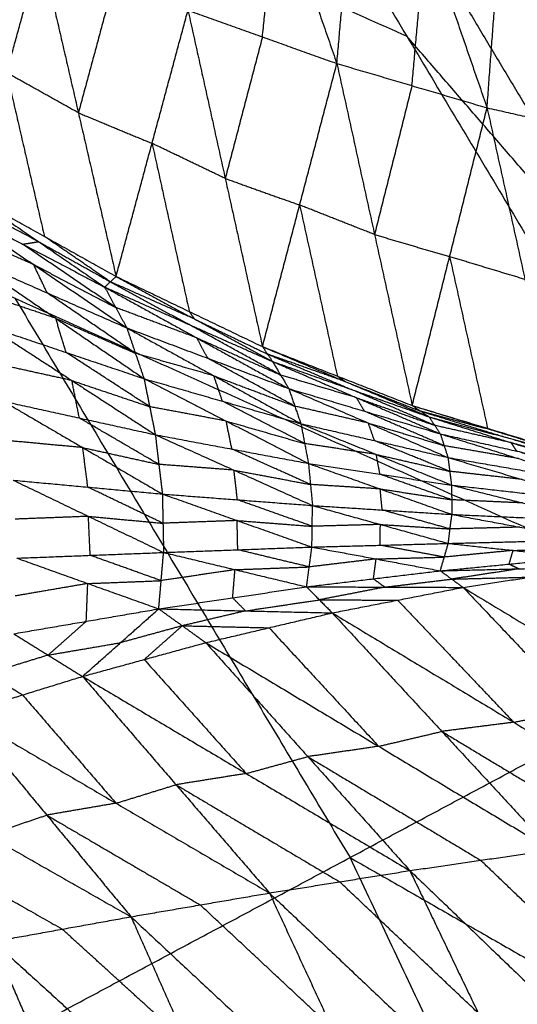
# Model space of a CAD drawing. Header units: millimetres. Extents: x -106 to 110, y -96 to 120.
# Tile 967 of 1020: x 84.72 to 88.22, y 56.48 to 63.39. Entities that reach past the tile are written whole.
import ezdxf

# ---------------------------------------------------------------- set-up
doc = ezdxf.new("R2010")
doc.units = ezdxf.units.MM
doc.header["$MEASUREMENT"] = 0
doc.layers.add('Default', color=7, linetype='Continuous', true_color=0x000000)

msp = doc.modelspace()

# ---------------------------------------------------------------- linework, layer by layer
at = {"layer": 'Default'}
for points in [[(84.9206, 67.482, 12.0172), (87.4418, 63.2756, 12.0172), (89.963, 59.0692, 12.0172)], [(82.1678, 65.6426, 10.5669), (84.8048, 64.4591, 11.292), (87.4418, 63.2756, 12.0172)], [(86.1118, 65.5045, 6.9654), (86.5312, 64.2942, 7.2753), (86.9505, 63.0839, 7.5852)], [(86.6791, 65.4503, 12.2207), (87.9397, 63.3471, 12.2207), (89.2003, 61.2439, 12.2207)], [(86.9505, 63.0839, 7.5852), (87.0481, 64.1723, 7.3939), (87.1456, 65.2606, 7.2027)], [(87.1456, 65.2606, 7.2027), (87.5756, 64.0167, 7.5475), (88.0056, 62.7728, 7.8923)], [(88.0056, 62.7728, 7.8923), (88.091, 63.9169, 7.6883), (88.1763, 65.0609, 7.4842)], [(88.1763, 65.0609, 7.4842), (88.6166, 63.7973, 7.8638), (89.0569, 62.5338, 8.2435)], [(86.4277, 63.2707, 7.4543), (86.4794, 63.7825, 7.3648), (86.5312, 64.2942, 7.2753)], [(87.4781, 62.9284, 7.7387), (87.5268, 63.4726, 7.6431), (87.5756, 64.0167, 7.5475)], [(84.3923, 62.1514, 7.7923), (84.6312, 63.0189, 7.4475), (84.8702, 63.8863, 7.1028)], [(84.8702, 63.8863, 7.1028), (85.135, 62.7375, 7.5817), (85.3998, 61.5887, 8.0606)], [(79.415, 63.8032, 9.1165), (84.689, 61.4362, 10.5669), (89.963, 59.0692, 12.0172)], [(85.3875, 63.6719, 7.2131), (85.2613, 63.2047, 7.3974), (85.135, 62.7375, 7.5817)], [(85.3998, 61.5887, 8.0606), (85.6523, 62.5231, 7.692), (85.9049, 63.4574, 7.3235)], [(85.9049, 63.4574, 7.3235), (86.1664, 62.2766, 7.8454), (86.428, 61.0958, 8.3674)], [(85.9049, 63.4574, 7.3235), (86.4277, 63.2707, 7.4543), (86.9505, 63.0839, 7.5852)], [(86.4277, 63.2707, 7.4543), (86.2971, 62.7736, 7.6499), (86.1664, 62.2766, 7.8454)], [(89.2003, 61.2439, 12.2207), (88.3211, 62.2598, 12.1189), (87.4418, 63.2756, 12.0172)], [(86.428, 61.0958, 8.3674), (86.6893, 62.0899, 7.9763), (86.9505, 63.0839, 7.5852)], [(86.9505, 63.0839, 7.5852), (87.2153, 61.883, 8.1513), (87.4801, 60.6821, 8.7174)], [(86.9505, 63.0839, 7.5852), (87.4781, 62.9284, 7.7387), (88.0056, 62.7728, 7.8923)], [(84.6312, 63.0189, 7.4475), (84.7637, 62.4445, 7.687), (84.8961, 61.8701, 7.9264)], [(85.135, 62.7375, 7.5817), (84.8831, 62.8782, 7.5146), (84.6312, 63.0189, 7.4475)], [(87.4781, 62.9284, 7.7387), (87.3467, 62.4057, 7.945), (87.2153, 61.883, 8.1513)], [(85.135, 62.7375, 7.5817), (85.3937, 62.6303, 7.6369), (85.6523, 62.5231, 7.692)], [(87.4801, 60.6821, 8.7174), (87.7429, 61.7275, 8.3049), (88.0056, 62.7728, 7.8923)], [(88.0056, 62.7728, 7.8923), (88.2719, 61.5676, 8.5001), (88.5382, 60.3624, 9.1079)], [(88.0056, 62.7728, 7.8923), (88.5313, 62.6533, 8.0679), (89.0569, 62.5338, 8.2435)], [(85.6523, 62.5231, 7.692), (85.7831, 61.9327, 7.953), (85.9139, 61.3423, 8.214)], [(86.1664, 62.2766, 7.8454), (85.9094, 62.3998, 7.7687), (85.6523, 62.5231, 7.692)], [(86.1664, 62.2766, 7.8454), (86.4278, 62.1832, 7.9108), (86.6893, 62.0899, 7.9763)], [(84.3923, 62.1514, 7.7923), (84.8558, 61.8328, 7.7249), (85.3192, 61.5141, 7.6575)], [(84.3923, 62.1514, 7.7923), (84.8961, 61.8701, 7.9264), (85.3998, 61.5887, 8.0606)], [(84.1674, 62.116, 7.239), (84.7433, 61.8151, 7.4483), (85.3192, 61.5141, 7.6575)], [(84.1674, 62.116, 7.239), (84.8213, 61.6717, 7.3121), (85.4752, 61.2273, 7.3852)], [(84.8558, 61.8328, 7.7249), (84.5678, 61.9832, 7.6203), (84.2798, 62.1337, 7.5156)], [(86.6893, 62.0899, 7.9763), (86.8217, 61.4894, 8.2593), (86.9541, 60.889, 8.5424)], [(87.2153, 61.883, 8.1513), (86.9523, 61.9865, 8.0638), (86.6893, 62.0899, 7.9763)], [(84.8213, 61.6717, 7.3121), (84.5413, 61.7946, 7.1848), (84.2614, 61.9176, 7.0576)], [(87.2153, 61.883, 8.1513), (87.4791, 61.8052, 8.2281), (87.7429, 61.7275, 8.3049)], [(84.7433, 61.8151, 7.4483), (84.7995, 61.8239, 7.5866), (84.8558, 61.8328, 7.7249)], [(85.3972, 61.3707, 7.5214), (85.0703, 61.5929, 7.4848), (84.7433, 61.8151, 7.4483)], [(84.8558, 61.8328, 7.7249), (85.1076, 61.6921, 7.792), (85.3595, 61.5514, 7.8591)], [(85.3595, 61.5514, 7.8591), (85.1278, 61.7107, 7.8928), (84.8961, 61.8701, 7.9264)], [(84.3554, 61.7192, 6.8761), (84.9153, 61.4733, 7.1307), (85.4752, 61.2273, 7.3852)], [(84.3554, 61.7192, 6.8761), (84.9756, 61.2952, 7.0372), (85.5958, 60.8711, 7.1983)], [(84.9153, 61.4733, 7.1307), (84.8683, 61.5725, 7.2214), (84.8213, 61.6717, 7.3121)], [(84.8213, 61.6717, 7.3121), (85.1092, 61.5212, 7.4168), (85.3972, 61.3707, 7.5214)], [(87.7429, 61.7275, 8.3049), (87.876, 61.1249, 8.6087), (88.0092, 60.5222, 8.9126)], [(88.2719, 61.5676, 8.5001), (88.0074, 61.6475, 8.4025), (87.7429, 61.7275, 8.3049)], [(85.3192, 61.5141, 7.6575), (85.3595, 61.5514, 7.8591), (85.3998, 61.5887, 8.0606)], [(85.3595, 61.5514, 7.8591), (85.6344, 61.402, 7.8722), (85.9092, 61.2527, 7.8853)], [(85.9495, 61.29, 8.0869), (85.6545, 61.4207, 7.973), (85.3595, 61.5514, 7.8591)], [(85.3998, 61.5887, 8.0606), (85.9139, 61.3423, 8.214), (86.428, 61.0958, 8.3674)], [(85.3998, 61.5887, 8.0606), (85.9495, 61.29, 8.0869), (86.4991, 60.9913, 8.1131)], [(84.9756, 61.2952, 7.0372), (84.7026, 61.387, 6.8944), (84.4295, 61.4788, 6.7515)], [(85.5355, 61.0492, 7.2918), (85.2254, 61.2612, 7.2112), (84.9153, 61.4733, 7.1307)], [(85.3192, 61.5141, 7.6575), (85.3972, 61.3707, 7.5214), (85.4752, 61.2273, 7.3852)], [(85.3192, 61.5141, 7.6575), (85.9092, 61.2527, 7.8853), (86.4991, 60.9913, 8.1131)], [(85.3192, 61.5141, 7.6575), (85.9659, 61.1577, 7.7868), (86.6125, 60.8013, 7.9161)], [(84.689, 61.4362, 10.5669), (85.8661, 59.4724, 10.5669), (87.0432, 57.5085, 10.5669)], [(85.9659, 61.1577, 7.7868), (85.6815, 61.2642, 7.6541), (85.3972, 61.3707, 7.5214)], [(85.9139, 61.3423, 8.214), (85.9317, 61.3161, 8.1504), (85.9495, 61.29, 8.0869)], [(85.0497, 61.0547, 6.9126), (85.0127, 61.175, 6.9749), (84.9756, 61.2952, 7.0372)], [(84.9756, 61.2952, 7.0372), (85.2555, 61.1722, 7.1645), (85.5355, 61.0492, 7.2918)], [(86.5558, 60.8963, 8.0146), (86.2325, 61.0745, 7.95), (85.9092, 61.2527, 7.8853)], [(85.9495, 61.29, 8.0869), (86.2065, 61.1668, 8.1636), (86.4635, 61.0435, 8.2402)], [(84.5037, 61.2383, 6.6269), (85.0497, 61.0547, 6.9126), (85.5958, 60.8711, 7.1983)], [(84.5037, 61.2383, 6.6269), (85.0897, 60.8578, 6.8659), (85.6756, 60.4773, 7.1048)], [(85.4752, 61.2273, 7.3852), (85.5355, 61.0492, 7.2918), (85.5958, 60.8711, 7.1983)], [(85.4752, 61.2273, 7.3852), (86.0438, 61.0143, 7.6507), (86.6125, 60.8013, 7.9161)], [(85.4752, 61.2273, 7.3852), (86.0866, 60.8909, 7.5829), (86.698, 60.5545, 7.7806)], [(86.0438, 61.0143, 7.6507), (86.0048, 61.086, 7.7187), (85.9659, 61.1577, 7.7868)], [(85.9659, 61.1577, 7.7868), (86.2608, 61.027, 7.9007), (86.5558, 60.8963, 8.0146)], [(85.6357, 60.6742, 7.1516), (85.3427, 60.8645, 7.0321), (85.0497, 61.0547, 6.9126)], [(86.0866, 60.8909, 7.5829), (85.811, 60.9701, 7.4374), (85.5355, 61.0492, 7.2918)], [(86.428, 61.0958, 8.3674), (86.4635, 61.0435, 8.2402), (86.4991, 60.9913, 8.1131)], [(86.428, 61.0958, 8.3674), (86.9541, 60.889, 8.5424), (87.4801, 60.6821, 8.7174)], [(86.428, 61.0958, 8.3674), (87.0133, 60.8491, 8.4661), (87.5986, 60.6024, 8.5648)], [(86.6552, 60.6779, 7.8483), (86.3495, 60.8461, 7.7495), (86.0438, 61.0143, 7.6507)], [(86.4635, 61.0435, 8.2402), (86.7562, 60.9202, 8.2896), (87.0489, 60.7968, 8.3389)], [(87.0133, 60.8491, 8.4661), (86.7384, 60.9463, 8.3531), (86.4635, 61.0435, 8.2402)], [(86.4991, 60.9913, 8.1131), (86.5558, 60.8963, 8.0146), (86.6125, 60.8013, 7.9161)], [(86.4991, 60.9913, 8.1131), (87.0489, 60.7968, 8.3389), (87.5986, 60.6024, 8.5648)], [(86.4991, 60.9913, 8.1131), (87.0882, 60.7373, 8.2692), (87.6772, 60.4834, 8.4253)], [(85.0897, 60.8578, 6.8659), (84.8225, 60.9167, 6.7149), (84.5553, 60.9756, 6.564)], [(85.1413, 60.5951, 6.803), (85.1155, 60.7264, 6.8344), (85.0897, 60.8578, 6.8659)], [(85.0897, 60.8578, 6.8659), (85.3627, 60.766, 7.0087), (85.6357, 60.6742, 7.1516)], [(85.5958, 60.8711, 7.1983), (85.6357, 60.6742, 7.1516), (85.6756, 60.4773, 7.1048)], [(85.5958, 60.8711, 7.1983), (86.1469, 60.7128, 7.4895), (86.698, 60.5545, 7.7806)], [(85.5958, 60.8711, 7.1983), (86.1733, 60.5735, 7.4557), (86.7508, 60.2758, 7.7131)], [(86.1469, 60.7128, 7.4895), (86.1167, 60.8019, 7.5362), (86.0866, 60.8909, 7.5829)], [(86.0866, 60.8909, 7.5829), (86.3709, 60.7844, 7.7156), (86.6552, 60.6779, 7.8483)], [(87.0882, 60.7373, 8.2692), (86.822, 60.8168, 8.1419), (86.5558, 60.8963, 8.0146)], [(86.9541, 60.889, 8.5424), (86.9837, 60.869, 8.5042), (87.0133, 60.8491, 8.4661)], [(87.0133, 60.8491, 8.4661), (87.2763, 60.7457, 8.5536), (87.5394, 60.6423, 8.6411)], [(86.6125, 60.8013, 7.9161), (86.6552, 60.6779, 7.8483), (86.698, 60.5545, 7.7806)], [(86.6125, 60.8013, 7.9161), (87.1448, 60.6424, 8.1707), (87.6772, 60.4834, 8.4253)], [(86.6125, 60.8013, 7.9161), (87.1718, 60.5593, 8.1218), (87.7311, 60.3173, 8.3274)], [(87.6379, 60.5429, 8.495), (87.3434, 60.6699, 8.417), (87.0489, 60.7968, 8.3389)], [(84.6069, 60.7128, 6.5011), (85.1413, 60.5951, 6.803), (85.6756, 60.4773, 7.1048)], [(84.6069, 60.7128, 6.5011), (85.1659, 60.3869, 6.7924), (85.7249, 60.061, 7.0837)], [(86.7244, 60.4152, 7.7469), (86.4356, 60.564, 7.6182), (86.1469, 60.7128, 7.4895)], [(87.1448, 60.6424, 8.1707), (87.1165, 60.6899, 8.2199), (87.0882, 60.7373, 8.2692)], [(87.0882, 60.7373, 8.2692), (87.363, 60.6401, 8.3821), (87.6379, 60.5429, 8.495)], [(86.1733, 60.5735, 7.4557), (85.9045, 60.6239, 7.3037), (85.6357, 60.6742, 7.1516)], [(87.1718, 60.5593, 8.1218), (86.9135, 60.6186, 7.985), (86.6552, 60.6779, 7.8483)], [(87.7042, 60.4004, 8.3763), (87.4245, 60.5214, 8.2735), (87.1448, 60.6424, 8.1707)], [(87.4801, 60.6821, 8.7174), (87.5394, 60.6423, 8.6411), (87.5986, 60.6024, 8.5648)], [(87.4801, 60.6821, 8.7174), (88.0092, 60.5222, 8.9126), (88.5382, 60.3624, 9.1079)], [(87.4801, 60.6821, 8.7174), (88.0928, 60.4946, 8.8811), (88.7055, 60.3071, 9.0449)], [(87.5394, 60.6423, 8.6411), (87.8457, 60.5485, 8.723), (88.1521, 60.4548, 8.8048)], [(88.0928, 60.4946, 8.8811), (87.8161, 60.5684, 8.7611), (87.5394, 60.6423, 8.6411)], [(85.7003, 60.2692, 7.0942), (85.4208, 60.4321, 6.9486), (85.1413, 60.5951, 6.803)], [(86.2132, 60.3766, 7.409), (86.1933, 60.475, 7.4324), (86.1733, 60.5735, 7.4557)], [(86.1733, 60.5735, 7.4557), (86.4488, 60.4943, 7.6013), (86.7244, 60.4152, 7.7469)], [(87.5986, 60.6024, 8.5648), (87.6379, 60.5429, 8.495), (87.6772, 60.4834, 8.4253)], [(87.5986, 60.6024, 8.5648), (88.1521, 60.4548, 8.8048), (88.7055, 60.3071, 9.0449)], [(87.5986, 60.6024, 8.5648), (88.1746, 60.4218, 8.7565), (88.7506, 60.2412, 8.9482)], [(86.698, 60.5545, 7.7806), (86.7244, 60.4152, 7.7469), (86.7508, 60.2758, 7.7131)], [(86.698, 60.5545, 7.7806), (87.2145, 60.4359, 8.054), (87.7311, 60.3173, 8.3274)], [(86.698, 60.5545, 7.7806), (87.227, 60.3391, 8.0285), (87.756, 60.1237, 8.2765)], [(87.2145, 60.4359, 8.054), (87.1932, 60.4976, 8.0879), (87.1718, 60.5593, 8.1218)], [(87.1718, 60.5593, 8.1218), (87.438, 60.4798, 8.249), (87.7042, 60.4004, 8.3763)], [(88.1746, 60.4218, 8.7565), (87.9063, 60.4824, 8.6257), (87.6379, 60.5429, 8.495)], [(88.0092, 60.5222, 8.9126), (88.051, 60.5084, 8.8969), (88.0928, 60.4946, 8.8811)], [(88.0928, 60.4946, 8.8811), (88.3573, 60.4147, 8.9788), (88.6219, 60.3347, 9.0764)], [(85.1659, 60.3869, 6.7924), (84.904, 60.4112, 6.6401), (84.6421, 60.4354, 6.4878)], [(85.6756, 60.4773, 7.1048), (85.7003, 60.2692, 7.0942), (85.7249, 60.061, 7.0837)], [(85.6756, 60.4773, 7.1048), (86.2132, 60.3766, 7.409), (86.7508, 60.2758, 7.7131)], [(85.6756, 60.4773, 7.1048), (86.2275, 60.2288, 7.4003), (86.7794, 59.9802, 7.6957)], [(87.7436, 60.2205, 8.302), (87.4791, 60.3282, 8.178), (87.2145, 60.4359, 8.054)], [(87.6772, 60.4834, 8.4253), (87.7042, 60.4004, 8.3763), (87.7311, 60.3173, 8.3274)], [(87.6772, 60.4834, 8.4253), (88.2139, 60.3623, 8.6867), (88.7506, 60.2412, 8.9482)], [(87.6772, 60.4834, 8.4253), (88.226, 60.3101, 8.6515), (88.7747, 60.1367, 8.8777)], [(88.7281, 60.2742, 8.9965), (88.4401, 60.3645, 8.9007), (88.1521, 60.4548, 8.8048)], [(85.2011, 60.1095, 6.7791), (85.1835, 60.2482, 6.7857), (85.1659, 60.3869, 6.7924)], [(85.1659, 60.3869, 6.7924), (85.4331, 60.3281, 6.9433), (85.7003, 60.2692, 7.0942)], [(86.7651, 60.128, 7.7044), (86.4892, 60.2523, 7.5567), (86.2132, 60.3766, 7.409)], [(87.227, 60.3391, 8.0285), (86.9757, 60.3771, 7.8877), (86.7244, 60.4152, 7.7469)], [(88.226, 60.3101, 8.6515), (87.9651, 60.3552, 8.5139), (87.7042, 60.4004, 8.3763)], [(88.2139, 60.3623, 8.6867), (88.1943, 60.3921, 8.7216), (88.1746, 60.4218, 8.7565)], [(88.1746, 60.4218, 8.7565), (88.4513, 60.348, 8.8765), (88.7281, 60.2742, 8.9965)], [(88.7626, 60.189, 8.913), (88.4883, 60.2757, 8.7998), (88.2139, 60.3623, 8.6867)], [(87.2534, 60.1998, 7.9948), (87.2402, 60.2694, 8.0117), (87.227, 60.3391, 8.0285)], [(87.227, 60.3391, 8.0285), (87.4853, 60.2798, 8.1653), (87.7436, 60.2205, 8.302)], [(87.7311, 60.3173, 8.3274), (87.7436, 60.2205, 8.302), (87.756, 60.1237, 8.2765)], [(87.7311, 60.3173, 8.3274), (88.2527, 60.1632, 8.5827), (88.7743, 60.0091, 8.838)], [(87.7311, 60.3173, 8.3274), (88.2529, 60.227, 8.6026), (88.7747, 60.1367, 8.8777)], [(86.2275, 60.2288, 7.4003), (85.9639, 60.249, 7.2473), (85.7003, 60.2692, 7.0942)], [(86.2522, 60.0206, 7.3897), (86.2399, 60.1247, 7.395), (86.2275, 60.2288, 7.4003)], [(86.2275, 60.2288, 7.4003), (86.4963, 60.1784, 7.5524), (86.7651, 60.128, 7.7044)], [(86.7508, 60.2758, 7.7131), (86.7651, 60.128, 7.7044), (86.7794, 59.9802, 7.6957)], [(86.7508, 60.2758, 7.7131), (87.2534, 60.1998, 7.9948), (87.756, 60.1237, 8.2765)], [(86.7508, 60.2758, 7.7131), (87.2548, 60.0966, 7.985), (87.7588, 59.9175, 8.2568)], [(88.2527, 60.1632, 8.5827), (87.9981, 60.1919, 8.4423), (87.7436, 60.2205, 8.302)], [(84.6772, 60.1581, 6.4745), (85.2011, 60.1095, 6.7791), (85.7249, 60.061, 7.0837)], [(84.6772, 60.1581, 6.4745), (85.2053, 59.9043, 6.8131), (85.7334, 59.6506, 7.1518)], [(87.7574, 60.0206, 8.2666), (87.5054, 60.1102, 8.1307), (87.2534, 60.1998, 7.9948)], [(85.7291, 59.8558, 7.1177), (85.4651, 59.9827, 6.9484), (85.2011, 60.1095, 6.7791)], [(87.2548, 60.0966, 7.985), (87.01, 60.1123, 7.8447), (86.7651, 60.128, 7.7044)], [(87.2691, 59.9488, 7.9763), (87.262, 60.0227, 7.9806), (87.2548, 60.0966, 7.985)], [(87.2548, 60.0966, 7.985), (87.5061, 60.0586, 8.1258), (87.7574, 60.0206, 8.2666)], [(87.756, 60.1237, 8.2765), (87.7574, 60.0206, 8.2666), (87.7588, 59.9175, 8.2568)], [(87.756, 60.1237, 8.2765), (88.2555, 59.9983, 8.5459), (88.7549, 59.8728, 8.8153)], [(87.756, 60.1237, 8.2765), (88.2652, 60.0664, 8.5572), (88.7743, 60.0091, 8.838)], [(85.7249, 60.061, 7.0837), (85.7291, 59.8558, 7.1177), (85.7334, 59.6506, 7.1518)], [(85.7249, 60.061, 7.0837), (86.2502, 59.8748, 7.4132), (86.7754, 59.6887, 7.7428)], [(85.7249, 60.061, 7.0837), (86.2522, 60.0206, 7.3897), (86.7794, 59.9802, 7.6957)], [(86.7774, 59.8344, 7.7193), (86.5148, 59.9275, 7.5545), (86.2522, 60.0206, 7.3897)], [(88.2555, 59.9983, 8.5459), (88.0064, 60.0094, 8.4063), (87.7574, 60.0206, 8.2666)], [(86.7754, 59.6887, 7.7428), (86.7774, 59.8344, 7.7193), (86.7794, 59.9802, 7.6957)], [(86.7794, 59.9802, 7.6957), (87.2562, 59.8472, 7.9883), (87.733, 59.7142, 8.2809)], [(86.7794, 59.9802, 7.6957), (87.2691, 59.9488, 7.9763), (87.7588, 59.9175, 8.2568)], [(87.7459, 59.8159, 8.2689), (87.5075, 59.8823, 8.1226), (87.2691, 59.9488, 7.9763)], [(85.2053, 59.9043, 6.8131), (84.9476, 59.8944, 6.6669), (84.6899, 59.8844, 6.5206)], [(85.218, 59.6306, 6.8593), (85.2116, 59.7675, 6.8362), (85.2053, 59.9043, 6.8131)], [(85.2053, 59.9043, 6.8131), (85.4672, 59.8801, 6.9654), (85.7291, 59.8558, 7.1177)], [(86.2502, 59.8748, 7.4132), (85.9897, 59.8653, 7.2655), (85.7291, 59.8558, 7.1177)], [(86.2544, 59.6696, 7.4473), (86.2523, 59.7722, 7.4303), (86.2502, 59.8748, 7.4132)], [(86.2502, 59.8748, 7.4132), (86.5138, 59.8546, 7.5662), (86.7774, 59.8344, 7.7193)], [(87.733, 59.7142, 8.2809), (87.7459, 59.8159, 8.2689), (87.7588, 59.9175, 8.2568)], [(87.7588, 59.9175, 8.2568), (88.2354, 59.8284, 8.5387), (88.7119, 59.7393, 8.8207)], [(87.7588, 59.9175, 8.2568), (88.2569, 59.8952, 8.536), (88.7549, 59.8728, 8.8153)], [(87.2562, 59.8472, 7.9883), (87.0168, 59.8408, 7.8538), (86.7774, 59.8344, 7.7193)], [(87.2542, 59.7014, 8.0118), (87.2552, 59.7743, 8.0001), (87.2562, 59.8472, 7.9883)], [(87.2562, 59.8472, 7.9883), (87.5011, 59.8315, 8.1286), (87.7459, 59.8159, 8.2689)], [(88.2354, 59.8284, 8.5387), (87.9906, 59.8221, 8.4038), (87.7459, 59.8159, 8.2689)], [(87.733, 59.7142, 8.2809), (88.2225, 59.7267, 8.5508), (88.7119, 59.7393, 8.8207)], [(85.7334, 59.6506, 7.1518), (86.2544, 59.6696, 7.4473), (86.7754, 59.6887, 7.7428)], [(86.7565, 59.5491, 7.7995), (86.5054, 59.6094, 7.6234), (86.2544, 59.6696, 7.4473)], [(86.7375, 59.4095, 7.8563), (86.7565, 59.5491, 7.7995), (86.7754, 59.6887, 7.7428)], [(86.7754, 59.6887, 7.7428), (87.2542, 59.7014, 8.0118), (87.733, 59.7142, 8.2809)], [(86.7754, 59.6887, 7.7428), (87.2265, 59.6053, 8.0467), (87.6775, 59.5219, 8.3507)], [(87.7053, 59.6181, 8.3158), (87.4797, 59.6598, 8.1638), (87.2542, 59.7014, 8.0118)], [(87.6775, 59.5219, 8.3507), (87.7053, 59.6181, 8.3158), (87.733, 59.7142, 8.2809)], [(88.1886, 59.665, 8.5683), (87.9469, 59.6415, 8.4421), (87.7053, 59.6181, 8.3158)], [(87.733, 59.7142, 8.2809), (88.1886, 59.665, 8.5683), (88.6442, 59.6158, 8.8557)], [(88.1608, 59.5689, 8.6032), (88.1747, 59.6169, 8.5858), (88.1886, 59.665, 8.5683)], [(88.1886, 59.665, 8.5683), (88.4333, 59.6713, 8.7033), (88.678, 59.6775, 8.8382)], [(84.7027, 59.6107, 6.5668), (85.218, 59.6306, 6.8593), (85.7334, 59.6506, 7.1518)], [(84.7027, 59.6107, 6.5668), (85.2011, 59.4327, 6.9394), (85.6996, 59.2546, 7.312)], [(85.7165, 59.4526, 7.2319), (85.4672, 59.5416, 7.0456), (85.218, 59.6306, 6.8593)], [(85.6996, 59.2546, 7.312), (85.7165, 59.4526, 7.2319), (85.7334, 59.6506, 7.1518)], [(85.7334, 59.6506, 7.1518), (86.2354, 59.53, 7.5041), (86.7375, 59.4095, 7.8563)], [(87.2265, 59.6053, 8.0467), (86.9915, 59.5772, 7.9231), (86.7565, 59.5491, 7.7995)], [(87.2075, 59.4657, 8.1035), (87.217, 59.5355, 8.0751), (87.2265, 59.6053, 8.0467)], [(87.2265, 59.6053, 8.0467), (87.4659, 59.6117, 8.1813), (87.7053, 59.6181, 8.3158)], [(87.6775, 59.5219, 8.3507), (88.1608, 59.5689, 8.6032), (88.6442, 59.6158, 8.8557)], [(86.2354, 59.53, 7.5041), (85.9759, 59.4913, 7.368), (85.7165, 59.4526, 7.2319)], [(86.2185, 59.3321, 7.5842), (86.227, 59.4311, 7.5441), (86.2354, 59.53, 7.5041)], [(86.2354, 59.53, 7.5041), (86.4959, 59.5396, 7.6518), (86.7565, 59.5491, 7.7995)], [(87.6775, 59.5219, 8.3507), (88.231, 59.5359, 8.6835), (88.7845, 59.5499, 9.0162)], [(88.231, 59.5359, 8.6835), (87.9942, 59.4998, 8.57), (87.7574, 59.4637, 8.4566)], [(87.8373, 59.4054, 8.5624), (88.3109, 59.4777, 8.7893), (88.7845, 59.5499, 9.0162)], [(88.1608, 59.5689, 8.6032), (88.1959, 59.5524, 8.6433), (88.231, 59.5359, 8.6835)], [(86.7375, 59.4095, 7.8563), (87.2075, 59.4657, 8.1035), (87.6775, 59.5219, 8.3507)], [(87.2075, 59.4657, 8.1035), (87.2474, 59.4366, 8.1564), (87.2874, 59.4075, 8.2094)], [(87.2874, 59.4075, 8.2094), (87.5224, 59.4356, 8.333), (87.7574, 59.4637, 8.4566)], [(87.6775, 59.5219, 8.3507), (87.7574, 59.4637, 8.4566), (87.8373, 59.4054, 8.5624)], [(87.7574, 59.4637, 8.4566), (88.0341, 59.4707, 8.6229), (88.3109, 59.4777, 8.7893)], [(85.2011, 59.4327, 6.9394), (84.9466, 59.389, 6.8069), (84.692, 59.3454, 6.6743)], [(85.1905, 59.1673, 7.0469), (85.1958, 59.3, 6.9932), (85.2011, 59.4327, 6.9394)], [(85.2011, 59.4327, 6.9394), (85.4588, 59.4426, 7.0857), (85.7165, 59.4526, 7.2319)], [(85.6996, 59.2546, 7.312), (86.2185, 59.3321, 7.5842), (86.7375, 59.4095, 7.8563)], [(86.7375, 59.4095, 7.8563), (86.8278, 59.318, 7.9931), (86.9181, 59.2264, 8.1298)], [(86.7375, 59.4095, 7.8563), (87.2874, 59.4075, 8.2094), (87.8373, 59.4054, 8.5624)], [(87.2874, 59.4075, 8.2094), (87.0576, 59.3627, 8.1012), (86.8278, 59.318, 7.9931)], [(86.9181, 59.2264, 8.1298), (87.3777, 59.3159, 8.3461), (87.8373, 59.4054, 8.5624)], [(87.8373, 59.4054, 8.5624), (88.6527, 58.548, 7.7228), (89.4681, 57.6905, 6.8832)], [(87.8373, 59.4054, 8.5624), (89.1649, 58.6022, 7.9313), (90.4926, 57.799, 7.3002)], [(86.2185, 59.3321, 7.5842), (86.2637, 59.2863, 7.6526), (86.3088, 59.2405, 7.7209)], [(86.3088, 59.2405, 7.7209), (86.5683, 59.2793, 7.857), (86.8278, 59.318, 7.9931)], [(86.8278, 59.318, 7.9931), (87.1028, 59.317, 8.1696), (87.3777, 59.3159, 8.3461)], [(84.6814, 59.08, 6.7817), (85.1905, 59.1673, 7.0469), (85.6996, 59.2546, 7.312)], [(85.1644, 58.7803, 7.3289), (85.432, 59.0175, 7.3205), (85.6996, 59.2546, 7.312)], [(85.6996, 59.2546, 7.312), (85.8648, 59.136, 7.516), (86.03, 59.0173, 7.7199)], [(85.6996, 59.2546, 7.312), (86.3088, 59.2405, 7.7209), (86.9181, 59.2264, 8.1298)], [(87.3777, 59.3159, 8.3461), (87.7854, 58.8872, 7.9263), (88.1931, 58.4585, 7.5065)], [(86.3088, 59.2405, 7.7209), (86.0868, 59.1883, 7.6185), (85.8648, 59.136, 7.516)], [(86.03, 59.0173, 7.7199), (86.474, 59.1219, 7.9249), (86.9181, 59.2264, 8.1298)], [(86.9181, 59.2264, 8.1298), (87.6882, 58.3941, 7.3158), (88.4583, 57.5617, 6.5018)], [(86.9181, 59.2264, 8.1298), (88.1931, 58.4585, 7.5065), (89.4681, 57.6905, 6.8832)], [(85.1905, 59.1673, 7.0469), (85.0567, 59.0487, 7.0511), (84.9229, 58.9302, 7.0553)], [(85.8648, 59.136, 7.516), (85.6484, 59.0767, 7.4182), (85.432, 59.0175, 7.3205)], [(85.5972, 58.8988, 7.5244), (85.731, 59.0174, 7.5202), (85.8648, 59.136, 7.516)], [(85.8648, 59.136, 7.516), (86.1694, 59.1289, 7.7204), (86.474, 59.1219, 7.9249)], [(86.474, 59.1219, 7.9249), (86.8591, 58.7057, 7.5179), (87.2441, 58.2895, 7.1109)], [(84.1233, 55.9478, 9.1165), (87.0432, 57.5085, 10.5669), (89.963, 59.0692, 12.0172)], [(84.6814, 59.08, 6.7817), (84.9229, 58.9302, 7.0553), (85.1644, 58.7803, 7.3289)], [(84.9229, 58.9302, 7.0553), (85.1774, 58.9738, 7.1879), (85.432, 59.0175, 7.3205)], [(85.1644, 58.7803, 7.3289), (85.5972, 58.8988, 7.5244), (86.03, 59.0173, 7.7199)], [(86.03, 59.0173, 7.7199), (86.7467, 58.2172, 6.9378), (87.4634, 57.417, 6.1556)], [(86.03, 59.0173, 7.7199), (87.2441, 58.2895, 7.1109), (88.4583, 57.5617, 6.5018)], [(84.9229, 58.9302, 7.0553), (84.7121, 58.8652, 6.9622), (84.5012, 58.8002, 6.8691)], [(85.5972, 58.8988, 7.5244), (85.9555, 58.4987, 7.1333), (86.3139, 58.0987, 6.7423)], [(84.3211, 58.5203, 6.9565), (84.7427, 58.6503, 7.1427), (85.1644, 58.7803, 7.3289)], [(84.5012, 58.8002, 6.8691), (84.622, 58.7252, 7.0059), (84.7427, 58.6503, 7.1427)], [(85.1644, 58.7803, 7.3289), (85.8207, 58.0199, 6.5843), (86.4771, 57.2596, 5.8397)], [(85.1644, 58.7803, 7.3289), (86.3139, 58.0987, 6.7423), (87.4634, 57.417, 6.1556)], [(84.7427, 58.6503, 7.1427), (85.0709, 58.2701, 6.7704), (85.3991, 57.8899, 6.3981)], [(84.3211, 58.5203, 6.9565), (84.9128, 57.8065, 6.2547), (85.5045, 57.0927, 5.5529)], [(84.3211, 58.5203, 6.9565), (85.3991, 57.8899, 6.3981), (86.4771, 57.2596, 5.8397)], [(88.1931, 58.4585, 7.5065), (88.4229, 58.5032, 7.6146), (88.6527, 58.548, 7.7228)], [(88.1931, 58.4585, 7.5065), (87.9407, 58.4263, 7.4111), (87.6882, 58.3941, 7.3158)], [(87.2441, 58.2895, 7.1109), (87.4662, 58.3418, 7.2133), (87.6882, 58.3941, 7.3158)], [(87.6882, 58.3941, 7.3158), (88.3257, 58.0101, 7.0041), (88.9632, 57.6261, 6.6925)], [(87.2441, 58.2895, 7.1109), (86.9954, 58.2533, 7.0243), (86.7467, 58.2172, 6.9378)], [(83.4893, 58.2391, 6.5978), (84.4969, 57.6659, 6.0753), (85.5045, 57.0927, 5.5529)], [(86.3139, 58.0987, 6.7423), (86.5303, 58.1579, 6.84), (86.7467, 58.2172, 6.9378)], [(86.7467, 58.2172, 6.9378), (87.3538, 57.8533, 6.6332), (87.9608, 57.4894, 6.3287)], [(86.3139, 58.0987, 6.7423), (86.0673, 58.0593, 6.6633), (85.8207, 58.0199, 6.5843)], [(85.3991, 57.8899, 6.3981), (85.6099, 57.9549, 6.4912), (85.8207, 58.0199, 6.5843)], [(85.8207, 58.0199, 6.5843), (86.3955, 57.6791, 6.291), (86.9702, 57.3383, 5.9976)], [(85.3991, 57.8899, 6.3981), (85.1559, 57.8482, 6.3264), (84.9128, 57.8065, 6.2547)], [(84.4969, 57.6659, 6.0753), (84.7049, 57.7362, 6.165), (84.9128, 57.8065, 6.2547)], [(84.9128, 57.8065, 6.2547), (85.4518, 57.4913, 5.9755), (85.9908, 57.1761, 5.6963)], [(84.0141, 57.579, 5.9435), (84.5179, 57.2924, 5.6823), (85.0217, 57.0058, 5.4211)], [(87.4634, 57.417, 6.1556), (87.9608, 57.4894, 6.3287), (88.4583, 57.5617, 6.5018)], [(87.0432, 57.5085, 10.5669), (89.5515, 56.0723, 11.292), (92.0598, 54.636, 12.0172)], [(89.1399, 53.0753, 10.5669), (88.0916, 55.2919, 10.5669), (87.0432, 57.5085, 10.5669)], [(88.9769, 56.5147, 5.9761), (88.4689, 57.002, 6.1524), (87.9608, 57.4894, 6.3287)], [(86.4771, 57.2596, 5.8397), (86.9702, 57.3383, 5.9976), (87.4634, 57.417, 6.1556)], [(87.4634, 57.417, 6.1556), (87.9436, 56.4164, 5.6497), (88.4238, 55.4158, 5.1438)], [(87.4634, 57.417, 6.1556), (88.4794, 56.4423, 5.803), (89.4954, 55.4676, 5.4505)], [(87.9436, 56.4164, 5.6497), (87.4569, 56.8774, 5.8237), (86.9702, 57.3383, 5.9976)], [(85.5045, 57.0927, 5.5529), (85.9908, 57.1761, 5.6963), (86.4771, 57.2596, 5.8397)], [(86.4771, 57.2596, 5.8397), (86.915, 56.3136, 5.3576), (87.3529, 55.3676, 4.8756)], [(86.4771, 57.2596, 5.8397), (87.4504, 56.3377, 5.4917), (88.4238, 55.4158, 5.1438)], [(86.915, 56.3136, 5.3576), (86.4529, 56.7448, 5.527), (85.9908, 57.1761, 5.6963)], [(84.5389, 56.9189, 5.2892), (85.0217, 57.0058, 5.4211), (85.5045, 57.0927, 5.5529)], [(85.5045, 57.0927, 5.5529), (85.8975, 56.2086, 5.098), (86.2905, 55.3245, 4.643)], [(85.5045, 57.0927, 5.5529), (86.4287, 56.2301, 5.2142), (87.3529, 55.3676, 4.8756)], [(85.8975, 56.2086, 5.098), (85.4596, 56.6072, 5.2595), (85.0217, 57.0058, 5.4211)], [(84.5389, 56.9189, 5.2892), (84.8865, 56.1035, 4.8647), (85.2341, 55.2881, 4.4401)], [(84.5389, 56.9189, 5.2892), (85.4147, 56.1217, 4.9661), (86.2905, 55.3245, 4.643)], [(84.8865, 56.1035, 4.8647), (84.4735, 56.4672, 5.0163), (84.0605, 56.8309, 5.1678)], [(83.5821, 56.7429, 5.0465), (84.4081, 56.0155, 4.7433), (85.2341, 55.2881, 4.4401)]]:
    msp.add_open_spline(points, degree=2, dxfattribs=at)

doc.saveas('drawing.dxf')
